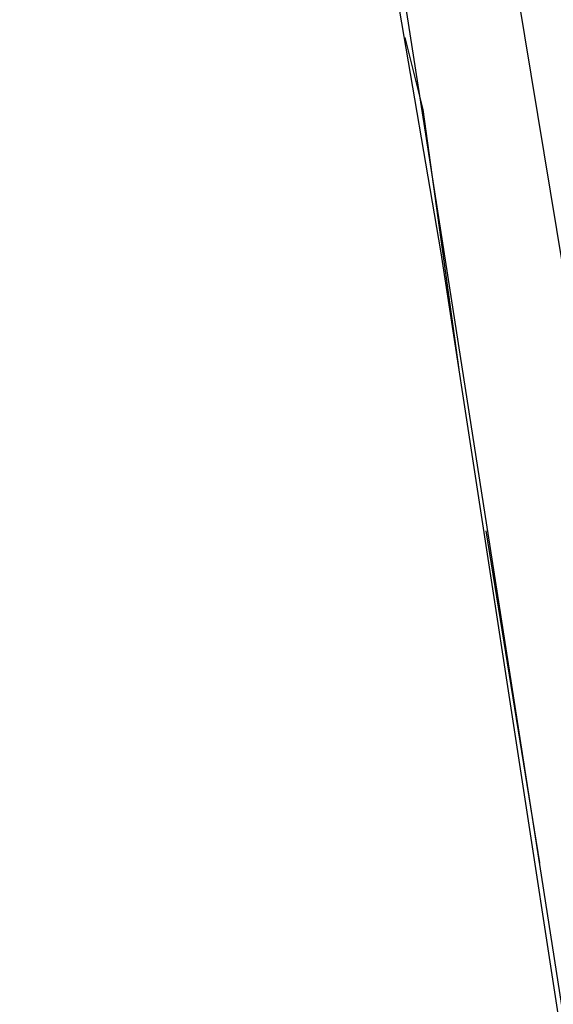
# Model space of a CAD drawing. Header units: feet. Extents: x -79 to 198, y -22 to 181.
# Tile 928 of 982: x 134.067 to 134.86, y 138.314 to 139.778. Entities that reach past the tile are written whole.
import ezdxf

# ---------------------------------------------------------------- set-up
doc = ezdxf.new("R2010")
doc.units = ezdxf.units.FT
doc.layers.add('A-LINEA', color=7, linetype='CONTINUOUS')

msp = doc.modelspace()

# ---------------------------------------------------------------- linework, layer by layer
at = {"layer": 'A-LINEA'}
for p, q in [((134.3733, 142.4578), (134.9733, 138.8044)), ((134.3733, 142.4578), (134.9733, 138.8044)), ((134.84, 138.5244), (134.76, 139.0178)), ((134.84, 138.5244), (134.76, 139.0178))]:
    msp.add_line(p, q, dxfattribs=at)
for points in [[(137.5067, 106.2578), (137.4533, 109.6311), (137.3467, 112.9911), (137.1867, 116.3644), (136.9733, 119.7244), (136.72, 123.0844), (136.4, 126.4444), (136.04, 129.7911), (135.6267, 133.1378), (135.16, 136.4711), (134.64, 139.8044), (134.0667, 143.1244)], [(137.5067, 106.2578), (137.4533, 109.5911), (137.3467, 112.9244), (137.2, 116.2444), (136.9867, 119.5778), (136.7333, 122.8978), (136.4267, 126.2178), (136.0667, 129.5244), (135.6667, 132.8311), (135.2, 136.1378), (134.6933, 139.4311), (134.1333, 142.7111)], [(134.72, 139.2578), (134.6667, 139.6444), (134.64, 139.7511)], [(134.72, 139.2578), (134.6667, 139.6444), (134.64, 139.7511)]]:
    msp.add_lwpolyline(points, dxfattribs=at)

doc.saveas('drawing.dxf')
